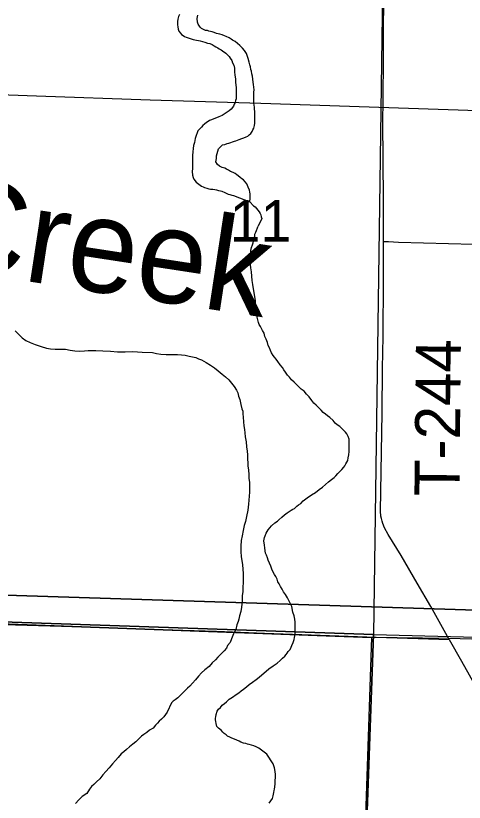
# Model space of a CAD drawing. Extents: x 0 to 68, y 0 to 52.9.
# Drawn here: x 48.693 to 49.292, y 34.94 to 35.989 of the extents above; entities that cross this region are included whole.
import ezdxf

# ---------------------------------------------------------------- set-up
doc = ezdxf.new("R2010")
doc.units = 0
for name, color, linetype in [('Default', 7, 'Continuous'), ('GM_X_Minor_River', 7, 'Continuous'), ('GM_X_Minor_River_Text', 7, 'Continuous'), ('GM_X_Township', 7, 'Continuous'), ('GM_X_Township_Road', 7, 'Continuous'), ('GM_X_Township_Road_Text', 7, 'Continuous')]:
    doc.layers.add(name, color=color, linetype=linetype)

msp = doc.modelspace()

# ---------------------------------------------------------------- linework, layer by layer
at = {"layer": 'Default'}
for points in [[(48.3843, 36.5523), (49.6996, 36.5084), (49.6691, 35.1845), (48.3458, 35.227)], [(49.1852, 36.2124), (49.1705, 35.1638), (48.1151, 35.1997), (48.1401, 36.2463)], [(48.3458, 35.227), (49.6691, 35.1845), (49.6321, 33.8651), (48.3149, 33.9086)], [(48.1151, 35.1997), (49.1705, 35.1638), (49.1337, 34.1352), (48.0815, 34.1703)]]:
    msp.add_lwpolyline(points, close=True, dxfattribs=at)
for points in [[(48.9117, 35.9902), (48.9105, 35.9878), (48.9096, 35.9842), (48.9092, 35.981), (48.9092, 35.979), (48.9091, 35.9765), (48.9095, 35.9737), (48.9099, 35.9709), (48.911, 35.9681), (48.913, 35.9656), (48.9142, 35.9636), (48.9166, 35.9624), (48.9186, 35.9612), (48.9206, 35.9603), (48.9234, 35.9591), (48.9302, 35.957), (48.9323, 35.9566), (48.9343, 35.9561), (48.9371, 35.9557), (48.9395, 35.9552), (48.9423, 35.9544), (48.9455, 35.9536), (48.9491, 35.9523), (48.9523, 35.9515), (48.9551, 35.9502), (48.9579, 35.9486), (48.9603, 35.9473)], [(48.987, 35.822), (48.989, 35.8228), (48.9914, 35.8236), (48.9951, 35.8251), (48.9975, 35.8259), (49.0007, 35.8271), (49.0027, 35.8283), (49.0048, 35.8298), (49.0068, 35.8318), (49.0085, 35.8342), (49.0097, 35.8366), (49.0109, 35.839), (49.0118, 35.8422), (49.0122, 35.8454), (49.0123, 35.8486), (49.0123, 35.8518), (49.0123, 35.8546), (49.0124, 35.8583), (49.012, 35.8611), (49.0117, 35.8643), (49.0117, 35.8667), (49.0113, 35.8695), (49.011, 35.8723), (49.011, 35.8748), (49.011, 35.878), (49.0111, 35.8808), (49.0111, 35.8836), (49.0111, 35.8868), (49.0112, 35.89), (49.0108, 35.8936), (49.0105, 35.8969), (49.0101, 35.9001), (49.009, 35.9081), (49.0082, 35.9114), (49.0079, 35.9146), (49.0071, 35.917), (49.0063, 35.9206), (49.0056, 35.9234), (49.0048, 35.9267), (49.0032, 35.9315), (49.0021, 35.9355), (49.0009, 35.9384), (48.9985, 35.9424), (48.9958, 35.9453), (48.9922, 35.9489), (48.989, 35.9518), (48.9858, 35.9542), (48.9826, 35.9563), (48.9806, 35.9575), (48.9778, 35.9592), (48.9738, 35.9612), (48.9718, 35.9621), (48.9686, 35.9633), (48.9654, 35.9641), (48.961, 35.965), (48.9578, 35.9663), (48.9553, 35.9671), (48.9533, 35.9675), (48.9509, 35.968), (48.9489, 35.9688), (48.9465, 35.9692), (48.9437, 35.9705), (48.9413, 35.9717), (48.9393, 35.9733), (48.9365, 35.9774), (48.9358, 35.9802), (48.9354, 35.985), (48.9363, 35.9894)], [(48.9603, 35.9473), (48.9627, 35.9461), (48.9647, 35.9445), (48.9671, 35.9432), (48.9691, 35.942), (48.9735, 35.9387), (48.9763, 35.9363), (48.9779, 35.9343), (48.9795, 35.9322), (48.9815, 35.929), (48.9826, 35.9258), (48.9842, 35.9229), (48.985, 35.9189), (48.9853, 35.9141), (48.9856, 35.9096), (48.9864, 35.9044), (48.9863, 35.9), (48.9867, 35.896), (48.9871, 35.8931), (48.9874, 35.8911), (48.9874, 35.8867), (48.9873, 35.8835), (48.9873, 35.8803), (48.9873, 35.8779), (48.9864, 35.8755), (48.986, 35.8731), (48.9848, 35.8707), (48.9839, 35.8683), (48.9806, 35.8643), (48.9778, 35.8619), (48.9741, 35.8592), (48.9688, 35.8556), (48.9644, 35.8537), (48.9543, 35.8498), (48.9518, 35.849), (48.9498, 35.8478), (48.9478, 35.8463), (48.9453, 35.8443), (48.9429, 35.8423), (48.9409, 35.8399), (48.9384, 35.8375), (48.9364, 35.8352), (48.9351, 35.8324), (48.9339, 35.8288), (48.9326, 35.8248), (48.9317, 35.8199), (48.9305, 35.8155), (48.93, 35.8119), (48.9296, 35.8071), (48.9291, 35.8023), (48.929, 35.7979), (48.929, 35.7927), (48.9289, 35.7886), (48.9289, 35.785), (48.9288, 35.781), (48.9292, 35.7762), (48.9299, 35.773), (48.9307, 35.7709), (48.9339, 35.7669), (48.9375, 35.764), (48.9411, 35.7616), (48.9431, 35.7607), (48.9451, 35.7595), (48.9483, 35.7587), (48.9507, 35.7578), (48.9531, 35.7574), (48.9563, 35.7573), (48.9587, 35.7569), (48.9612, 35.7565), (48.9636, 35.7556), (48.9664, 35.7552), (48.9684, 35.7548), (48.972, 35.7531), (48.9748, 35.7519), (48.9768, 35.751), (48.9788, 35.7502), (48.9816, 35.7494), (48.9836, 35.7489), (49.0057, 35.7406)], [(49.0057, 35.7406), (49.0061, 35.7454), (49.0058, 35.7511), (49.0054, 35.7535), (49.0051, 35.7563), (49.0035, 35.7603), (49.0015, 35.7644), (48.9992, 35.7672), (48.9972, 35.7701), (48.9948, 35.7713), (48.9928, 35.7729), (48.99, 35.7754), (48.988, 35.7766), (48.986, 35.7782), (48.9832, 35.7795), (48.9796, 35.7811), (48.9772, 35.7828), (48.9744, 35.784), (48.972, 35.7853), (48.9688, 35.7865), (48.9652, 35.7882), (48.9624, 35.7902), (48.9604, 35.7939), (48.9609, 35.7983), (48.9613, 35.8019), (48.9639, 35.8111), (48.9663, 35.8139), (48.9692, 35.8166), (48.972, 35.817), (48.9752, 35.8182), (48.9777, 35.8189), (48.9801, 35.8197), (48.9825, 35.8205), (48.9849, 35.8213), (48.987, 35.822)], [(49.0057, 35.7406), (49.0104, 35.7353), (49.0128, 35.7337), (49.0164, 35.7296), (49.018, 35.7272), (49.0192, 35.7252), (49.02, 35.7232), (49.0207, 35.7207), (49.0215, 35.7183), (49.0167, 35.7081)], [(49.0099, 35.6861), (49.0103, 35.6881), (49.0107, 35.6901), (49.0115, 35.6925), (49.012, 35.6949), (49.0124, 35.6973), (49.0136, 35.7001), (49.0167, 35.7081)], [(49.0553, 35.3259), (49.0581, 35.3279), (49.0605, 35.3295), (49.0629, 35.3307), (49.0649, 35.3319), (49.0681, 35.3347), (49.0705, 35.3367), (49.0737, 35.3383), (49.0766, 35.3419), (49.0822, 35.3459), (49.0878, 35.3499), (49.0931, 35.3531), (49.0979, 35.3571), (49.1023, 35.3603), (49.1063, 35.3639), (49.1103, 35.3671), (49.1144, 35.3703), (49.118, 35.3731), (49.1204, 35.3755), (49.1228, 35.3783), (49.126, 35.3815), (49.1284, 35.3839), (49.1309, 35.3867), (49.1321, 35.3887), (49.1337, 35.3915), (49.1349, 35.3935), (49.1361, 35.3959), (49.1369, 35.3995), (49.1377, 35.4035), (49.1381, 35.4079), (49.1381, 35.414), (49.1382, 35.4192), (49.1378, 35.424), (49.1366, 35.4276), (49.135, 35.4312), (49.133, 35.4336), (49.1254, 35.4409), (49.1222, 35.4433), (49.1194, 35.4457), (49.1166, 35.4489), (49.1121, 35.453), (49.1093, 35.4554), (49.1065, 35.4574), (49.1033, 35.4598), (49.1005, 35.463), (49.0973, 35.4663), (49.0941, 35.4695), (49.0909, 35.4723), (49.0881, 35.4759), (49.0845, 35.4804), (49.0813, 35.484), (49.0781, 35.488), (49.0741, 35.4908), (49.0713, 35.4936), (49.0677, 35.4969), (49.0645, 35.5001), (49.0613, 35.5033), (49.0585, 35.5069), (49.0557, 35.5097), (49.0533, 35.5134), (49.0509, 35.5166), (49.0489, 35.5198), (49.0461, 35.5234), (49.0429, 35.5278), (49.0405, 35.5307), (49.0385, 35.5335), (49.0365, 35.5359), (49.0345, 35.5391), (49.0329, 35.5423), (49.0317, 35.5459), (49.0301, 35.5492), (49.0289, 35.5532), (49.0273, 35.5576), (49.0257, 35.5612), (49.0245, 35.5656), (49.0225, 35.5689), (49.0213, 35.5717), (49.0197, 35.5745), (49.0181, 35.5769), (49.0173, 35.5797), (49.0161, 35.5833), (49.0153, 35.5869), (49.0149, 35.5917), (49.0141, 35.597), (49.0133, 35.6026), (49.013, 35.6086), (49.0094, 35.6303), (49.0086, 35.6359), (49.0082, 35.6415), (49.0078, 35.6472), (49.007, 35.6524), (49.0066, 35.6564), (49.0059, 35.6596), (49.0059, 35.6624), (49.0063, 35.6652), (49.0063, 35.6688), (49.0067, 35.6716), (49.0071, 35.6757), (49.0079, 35.6797), (49.0091, 35.6833), (49.0099, 35.6861)], [(49.0076, 35.0163), (49.0048, 35.0171), (49.0024, 35.0175), (49, 35.0183), (48.9971, 35.0191), (48.9935, 35.0203), (48.9911, 35.0215), (48.9883, 35.0228), (48.9851, 35.024), (48.9815, 35.0256), (48.9787, 35.0268), (48.9759, 35.0284), (48.9739, 35.03), (48.9715, 35.0316), (48.9695, 35.0337), (48.9671, 35.0361), (48.9639, 35.0389), (48.9615, 35.0413), (48.9607, 35.0449), (48.9603, 35.0477), (48.9599, 35.0501), (48.9599, 35.0521), (48.9603, 35.0542), (48.9607, 35.057), (48.9619, 35.0614), (48.9639, 35.0642), (48.9663, 35.0666), (48.9688, 35.0694), (48.9716, 35.0718), (48.9744, 35.0742), (48.978, 35.0774), (48.9824, 35.0802), (48.9873, 35.0838), (48.9909, 35.0862), (48.9941, 35.0886), (48.9969, 35.091), (49.0013, 35.0942), (49.0045, 35.097), (49.009, 35.1001), (49.0138, 35.1037), (49.0182, 35.1069), (49.0311, 35.1181), (49.0367, 35.1221), (49.0419, 35.1257), (49.046, 35.1289), (49.0492, 35.1321), (49.052, 35.1349), (49.054, 35.1369), (49.0552, 35.1389), (49.0568, 35.1409), (49.0592, 35.1437), (49.0605, 35.1469), (49.0617, 35.1489), (49.0633, 35.1529), (49.0645, 35.157), (49.0653, 35.1598), (49.0657, 35.1622), (49.0661, 35.165), (49.0661, 35.1686), (49.0661, 35.1726), (49.0661, 35.1766), (49.0658, 35.1802), (49.0654, 35.1842), (49.0646, 35.1887), (49.063, 35.1935), (49.0614, 35.2011), (49.0586, 35.2071), (49.0558, 35.2128), (49.053, 35.2172), (49.0506, 35.2208), (49.0486, 35.2244), (49.0466, 35.2276), (49.0446, 35.2313), (49.043, 35.2341), (49.0418, 35.2377), (49.0402, 35.2409), (49.0386, 35.2437), (49.0362, 35.2477), (49.035, 35.251), (49.0334, 35.255), (49.0318, 35.259), (49.0302, 35.263), (49.029, 35.2658), (49.0278, 35.2694), (49.0266, 35.2723), (49.0258, 35.2755), (49.0254, 35.2791), (49.0251, 35.2827), (49.0243, 35.2887), (49.0247, 35.2907), (49.0251, 35.2931), (49.0259, 35.2955), (49.0275, 35.2987), (49.0299, 35.3031), (49.0343, 35.3088), (49.0388, 35.3128), (49.0424, 35.3147), (49.0444, 35.3167), (49.048, 35.3203), (49.0516, 35.3235), (49.0553, 35.3259)], [(49.6501, 34.1105), (49.1337, 34.1352), (49.1705, 35.1638), (49.6501, 35.1513)], [(49.0315, 34.9391), (49.0335, 34.9419), (49.0359, 34.9452), (49.0367, 34.9488), (49.0375, 34.9532), (49.0379, 34.9556), (49.0383, 34.9576), (49.0388, 34.9608), (49.0392, 34.9648), (49.0392, 34.9692), (49.0396, 34.9732), (49.0396, 34.9772), (49.0392, 34.9813), (49.0384, 34.9861), (49.0368, 34.9913), (49.028, 35.0042), (49.0248, 35.007), (49.0212, 35.0094), (49.0176, 35.0122), (49.014, 35.0142), (49.0108, 35.0155), (49.0076, 35.0163)]]:
    msp.add_lwpolyline(points, dxfattribs=at)
at = {"layer": 'GM_X_Minor_River'}
for points in [[(48.6928, 35.5688), (48.6973, 35.5638), (48.7018, 35.5593), (48.7068, 35.5558), (48.7128, 35.5532), (48.7193, 35.5502), (48.7273, 35.5477), (48.7344, 35.5456), (48.7399, 35.5446), (48.7459, 35.5441), (48.7504, 35.5441), (48.7549, 35.5441), (48.7599, 35.544), (48.766, 35.543), (48.772, 35.542), (48.7785, 35.5415), (48.785, 35.542), (48.79, 35.5424), (48.7951, 35.5424), (48.8001, 35.5424), (48.8096, 35.5419), (48.8196, 35.5413), (48.8292, 35.5408), (48.8392, 35.5408), (48.8487, 35.5412), (48.8558, 35.5407), (48.8618, 35.5402), (48.8758, 35.5397), (48.8809, 35.5386), (48.8869, 35.5376), (48.8939, 35.5371), (48.8989, 35.5371), (48.9039, 35.5371), (48.9089, 35.537), (48.9145, 35.5365), (48.9195, 35.536), (48.9245, 35.535), (48.929, 35.534), (48.9335, 35.5329), (48.937, 35.5314), (48.941, 35.5299), (48.9471, 35.5264)], [(48.9471, 35.5264), (48.9531, 35.5229), (48.9586, 35.5193), (48.9631, 35.5153), (48.9686, 35.5108), (48.9731, 35.5072), (48.9776, 35.5032), (48.9811, 35.4987), (48.9846, 35.4942), (48.9876, 35.4896), (48.9896, 35.4861), (48.9906, 35.4816), (48.9921, 35.4771), (48.9936, 35.4705), (48.9951, 35.4645), (48.9961, 35.4615), (48.9961, 35.458), (48.9966, 35.4535), (48.997, 35.4475), (48.9975, 35.4419), (48.9985, 35.4369), (48.999, 35.4324), (48.9995, 35.4274), (49.0005, 35.4204), (49.001, 35.4138), (49.002, 35.4083), (49.0025, 35.4033), (49.0024, 35.3978), (49.0029, 35.3923), (49.0029, 35.3882), (49.0039, 35.3832), (49.0044, 35.3767), (49.0044, 35.3717), (49.0049, 35.3667), (49.0049, 35.3596), (49.0049, 35.3536), (49.0038, 35.3376), (49.0028, 35.3296), (49.0013, 35.321), (48.9997, 35.3145), (48.9982, 35.309), (48.9967, 35.3025), (48.9952, 35.2955), (48.9942, 35.289), (48.9936, 35.2814), (48.9936, 35.2744), (48.9941, 35.2674), (48.9951, 35.2624), (48.9956, 35.2568), (48.9961, 35.2508), (48.9966, 35.2453), (48.9966, 35.2398), (48.9965, 35.2333), (48.996, 35.2267), (48.996, 35.2212), (48.9955, 35.2152), (48.9955, 35.2092), (48.995, 35.2042), (48.9945, 35.2002), (48.9934, 35.1946), (48.9919, 35.1886), (48.9909, 35.1841), (48.9899, 35.1811), (48.9884, 35.1766), (48.9869, 35.1706), (48.9853, 35.1671), (48.9838, 35.1646), (48.9813, 35.1581), (48.9793, 35.1531), (48.9758, 35.1491), (48.9743, 35.1455), (48.9712, 35.142), (48.9682, 35.139), (48.9657, 35.136), (48.9627, 35.1335), (48.9597, 35.13), (48.9551, 35.126), (48.9511, 35.121), (48.9456, 35.1165), (48.9411, 35.1125), (48.937, 35.108), (48.933, 35.1035), (48.929, 35.099), (48.9255, 35.095), (48.9225, 35.092), (48.9124, 35.082), (48.9094, 35.0795), (48.9059, 35.0765), (48.9034, 35.075), (48.9013, 35.0725), (48.8953, 35.06), (48.8933, 35.057), (48.8908, 35.054), (48.8877, 35.051), (48.8847, 35.048), (48.8822, 35.0455), (48.8797, 35.043), (48.8767, 35.039), (48.8717, 35.036), (48.8681, 35.033), (48.8641, 35.0305)], [(48.8641, 35.0305), (48.8611, 35.028), (48.8576, 35.0245), (48.8536, 35.0205), (48.8495, 35.0175), (48.845, 35.014), (48.841, 35.0105), (48.8375, 35.0075), (48.8339, 35.0045), (48.8299, 35), (48.8264, 34.996), (48.8224, 34.9915), (48.8178, 34.986), (48.8133, 34.981), (48.8093, 34.9765), (48.8053, 34.9715), (48.8012, 34.9675), (48.7977, 34.964), (48.7942, 34.961), (48.7917, 34.9575), (48.7882, 34.952), (48.7821, 34.948), (48.7776, 34.9435), (48.7731, 34.9385)]]:
    msp.add_lwpolyline(points, dxfattribs=at)
at = {"layer": 'GM_X_Township'}
for points in [[(49.6501, 35.1479), (49.27, 35.1583), (49.1679, 35.1597), (48.6476, 35.1787), (48.1174, 35.1987), (47.7547, 35.2101), (47.0487, 35.2284), (46.5224, 35.238), (45.9992, 35.2545), (45.9849, 35.2547), (45.1961, 35.2737)], [(45.1961, 35.2737), (45.9849, 35.2547), (45.9992, 35.2545), (46.5224, 35.238), (47.0487, 35.2284), (47.7547, 35.2101), (48.1174, 35.1987), (48.6476, 35.1787), (49.1679, 35.1597), (49.1465, 34.5262), (49.1402, 34.3268), (49.1301, 33.8729), (49.1238, 33.6102), (49.0976, 32.5488), (49.0801, 32.0211), (49.0691, 31.4938), (49.0618, 31.1431)]]:
    msp.add_lwpolyline(points, dxfattribs=at)
at = {"layer": 'GM_X_Township_Road'}
for points in [[(49.1838, 35.6879), (49.1839, 35.7351), (49.1834, 35.8041), (49.183, 35.8402), (49.1833, 35.8829), (49.184, 35.9256), (49.1838, 35.9682), (49.1846, 36.0501), (49.1854, 36.1453), (49.1857, 36.188), (49.1863, 36.2135)], [(48.3657, 35.894), (48.3969, 35.8934), (48.561, 35.8876), (48.7209, 35.8821), (48.8726, 35.8767), (49.0202, 35.8719), (49.217, 35.8654), (49.5738, 35.8534), (49.6681, 35.8501), (49.6804, 35.8495), (49.688, 35.8492)], [(49.2715, 35.1573), (49.2468, 35.2011), (49.2289, 35.2324), (49.2072, 35.2692), (49.1899, 35.2971), (49.1853, 35.3058), (49.1828, 35.3119), (49.1818, 35.315), (49.181, 35.3182), (49.1804, 35.3214), (49.18, 35.328), (49.1822, 35.4593), (49.1825, 35.5184), (49.1834, 35.5611), (49.1837, 35.6366), (49.1838, 35.6879)], [(49.1838, 35.6879), (49.1905, 35.6876), (49.2036, 35.6869), (49.404, 35.6815), (49.5124, 35.6785), (49.6044, 35.6764), (49.6501, 35.6756)], [(48.6483, 35.178), (48.6779, 35.177), (48.7544, 35.1748), (48.8229, 35.1727), (48.9162, 35.1696), (48.9611, 35.1683), (49.0252, 35.1656), (49.1738, 35.1603)], [(49.1738, 35.1603), (49.244, 35.1578), (49.2715, 35.1573)], [(49.2715, 35.1573), (49.2879, 35.1284), (49.3248, 35.0625)]]:
    msp.add_lwpolyline(points, dxfattribs=at)

# ---------------------------------------------------------------- texts
at = {"layer": 'Default'}
msp.add_text('11', height=0.05525, rotation=0, dxfattribs=at).set_placement((48.9787, 35.6876))
at = {"layer": 'GM_X_Minor_River_Text'}
msp.add_text('Creek', height=0.12505, rotation=351.3025, dxfattribs=at).set_placement((48.5817, 35.6541))
at = {"layer": 'GM_X_Township_Road_Text'}
msp.add_text('T-244', height=0.06, rotation=89.4376, dxfattribs=at).set_placement((49.285, 35.3478))

doc.saveas('drawing.dxf')
